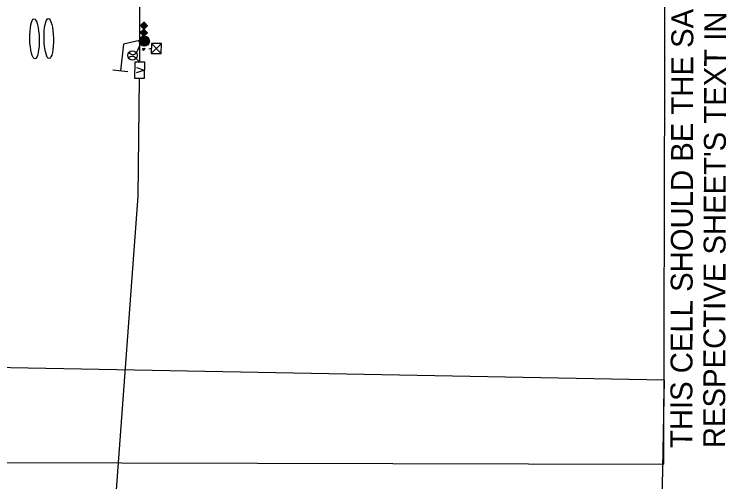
# Model space of a CAD drawing. Extents: x 601462 to 605493, y 331960 to 402715.
# Drawn here: x 603234 to 603804, y 371131 to 371504 of the extents above; entities that cross this region are included whole.
import ezdxf

# ---------------------------------------------------------------- set-up
doc = ezdxf.new("R2010")
doc.units = 0
for name, color, linetype in [('Default', 7, 'Continuous'), ('P_FTMS', 7, 'Continuous'), ('P_FTMSConduit', 7, 'Continuous'), ('P_MISC_TXT_1A (Construction)', 7, 'Continuous'), ('P_MISC_TXT_1B (Construction)', 7, 'Continuous')]:
    doc.layers.add(name, color=color, linetype=linetype)

# ---------------------------------------------------------------- blocks, each defined once
blk = doc.blocks.new('FTMS_FCV')
at = {"layer": 'P_FTMS'}
blk.add_line((12.7, 16.3), (0.6, -21.9), dxfattribs=at)
blk.add_lwpolyline([(39.1, 24.4), (-39.1, 24.4), (-39.1, -24.4), (39.1, -24.4)], close=True, dxfattribs=at)
blk.add_lwpolyline([(-12.1, 16.2), (0.6, -21.9)], dxfattribs=at)
blk = doc.blocks.new('FMB')
at = {"layer": 'P_FTMS'}
for p, q in [((24.4, -24.4), (-24.4, 24.4)), ((-24.4, -24.4), (24.4, 24.4))]:
    blk.add_line(p, q, dxfattribs=at)
blk.add_lwpolyline([(24.4, -24.4), (24.4, 24.4), (-24.4, 24.4), (-24.4, -24.4)], close=True, dxfattribs=at)
blk = doc.blocks.new('POINT_DISPLAY')
at = {"layer": 'Default'}
blk.add_line((0, 0), (0, 0), dxfattribs=at)
blk = doc.blocks.new('_U229')
at = {"layer": 'P_FTMS'}
for p, q in [((-4.5, 3.2), (1.5, -0.2)), ((-4.4, 2.8), (1.3, -0.4)), ((-4.3, 3.5), (1.8, 0)), ((-3.9, 3.4), (-4.3, 2.6)), ((-4.3, 2.4), (1, -0.6)), ((-3.5, 3.4), (-4.2, 2.2)), ((-4.2, 2), (0.7, -0.8)), ((-3.2, 3.3), (-4.1, 1.7)), ((-4.1, 1.6), (0.5, -1)), ((-2.9, 3.3), (-4, 1.3)), ((-4, 1.2), (0.2, -1.2)), ((-2.6, 3.2), (-3.9, 0.9)), ((-2.2, 3.2), (-3.8, 0.5)), ((-3.8, 0.7), (0, -1.4)), ((-1.9, 3.2), (-3.7, 0.1)), ((-3.7, 0.3), (-0.3, -1.6)), ((-3.5, 3.4), (2, 0.2)), ((-1.6, 3.1), (-3.5, -0.3)), ((-1.3, 3.1), (-3.4, -0.7)), ((-0.9, 3), (-3.3, -1.2)), ((-0.6, 3), (-3.2, -1.6)), ((-0.3, 2.9), (-3.1, -2)), ((0, 2.9), (-3, -2.4)), ((0.4, 2.8), (-2.9, -2.8)), ((-2.7, 3.3), (2.3, 0.4)), ((0.7, 2.8), (-2.7, -3.2)), ((1, 2.8), (-2.5, -3.4)), ((-1.9, 3.2), (2.5, 0.6)), ((1.3, 2.7), (-1.8, -2.9)), ((1.7, 2.7), (-1.2, -2.3)), ((-1.1, 3), (2.8, 0.8)), ((2, 2.6), (-0.5, -1.8)), ((-0.3, 2.9), (3.1, 1)), ((2.3, 2.6), (0.1, -1.3)), ((0.5, 2.8), (3.3, 1.2)), ((2.6, 2.5), (0.7, -0.8)), ((1.3, 2.7), (3.6, 1.4)), ((3, 2.5), (1.4, -0.3)), ((3.3, 2.4), (2, 0.2)), ((2.2, 2.6), (3.8, 1.6)), ((3.6, 2.4), (2.7, 0.7)), ((3, 2.5), (4.1, 1.8)), ((3.9, 2.3), (3.3, 1.2)), ((3.8, 2.4), (4.3, 2.1)), ((4.3, 2.3), (4, 1.7)), ((-3.6, -0.1), (-0.5, -1.8)), ((-3.5, -0.5), (-0.8, -2)), ((-3.4, -0.9), (-1.1, -2.2)), ((-3.3, -1.3), (-1.3, -2.4)), ((-3.2, -1.7), (-1.6, -2.7)), ((-3, -2.2), (-1.8, -2.9)), ((-2.9, -2.6), (-2.1, -3.1)), ((-2.8, -3), (-2.3, -3.3)), ((-2.7, -3.4), (-2.6, -3.5))]:
    blk.add_line(p, q, dxfattribs=at)
blk.add_lwpolyline([(-4.6, 3.5), (4.6, 2.3), (-2.7, -3.5)], close=True, dxfattribs=at)
blk.add_blockref('POINT_DISPLAY', (4.6, 2.3), dxfattribs=at)
blk = doc.blocks.new('_U231')
at = {"layer": 'P_FTMS'}
for p, q in [((12.1, 1.6), (-12.2, -0.1)), ((11.8, 3), (-12.1, 1.4)), ((11.9, 2.3), (-12.1, 0.6)), ((12.1, 0.8), (-12.1, -0.8)), ((12.1, 0.1), (-12.1, -1.6)), ((11.6, 3.7), (-12, 2.1)), ((-11.9, 2.5), (-11.4, -4.2)), ((11.3, 4.4), (-11.8, 2.9)), ((11, 5.2), (-11.6, 3.6)), ((10.6, 5.9), (-11.4, 4.4)), ((-11.3, 4.5), (-10.6, -6)), ((10.2, 6.6), (-11, 5.1)), ((9.8, 7.3), (-10.7, 5.9)), ((-10.7, 5.9), (-9.8, -7.2)), ((9.2, 8), (-10.2, 6.6)), ((-10, 6.9), (-9, -8.2)), ((8.6, 8.6), (-9.7, 7.4)), ((-9.3, 7.8), (-8.2, -9)), ((7.8, 9.3), (-9, 8.2)), ((-8.6, 8.5), (-7.4, -9.6)), ((6.9, 10), (-8.2, 9)), ((-8, 9.2), (-6.6, -10.2)), ((-7.3, 9.7), (-5.9, -10.6)), ((5.8, 10.7), (-7.2, 9.8)), ((-6.6, 10.3), (-5.1, -11)), ((4.5, 11.3), (-6, 10.6)), ((-5.9, 10.7), (-4.4, -11.4)), ((-5.1, 11), (-3.6, -11.6)), ((-4.4, 11.3), (-2.9, -11.8)), ((2.5, 11.9), (-4.1, 11.5)), ((-3.7, 11.6), (-2.1, -12)), ((-3, 11.8), (-1.4, -12.1)), ((-2.3, 12), (-0.6, -12.2)), ((-1.6, 12.1), (0.1, -12.2)), ((-0.8, 12.1), (0.8, -12.1)), ((-0.1, 12.2), (1.6, -12.1)), ((0.6, 12.1), (2.3, -11.9)), ((1.4, 12.1), (3, -11.8)), ((2.1, 12), (3.7, -11.6)), ((2.9, 11.8), (4.4, -11.3)), ((3.6, 11.6), (5.1, -11)), ((4.4, 11.3), (5.9, -10.7)), ((5.1, 11), (6.6, -10.2)), ((5.9, 10.6), (7.3, -9.8)), ((6.6, 10.2), (8, -9.2)), ((7.4, 9.7), (8.6, -8.6)), ((8.2, 9), (9.3, -7.8)), ((9, 8.2), (10, -6.9)), ((9.8, 7.2), (10.7, -5.8)), ((10.6, 5.9), (11.3, -4.5)), ((11.5, 4), (11.9, -2.5)), ((12.1, -0.6), (-12, -2.3)), ((12.1, -1.4), (-11.8, -3)), ((12, -2.1), (-11.6, -3.7)), ((11.8, -2.9), (-11.3, -4.4)), ((11.6, -3.6), (-11, -5.1)), ((11.3, -4.4), (-10.7, -5.9)), ((11.1, -5.1), (-10.2, -6.6)), ((10.6, -5.9), (-9.8, -7.3)), ((10.2, -6.6), (-9.2, -8)), ((9.6, -7.4), (-8.5, -8.6)), ((9, -8.2), (-7.8, -9.3)), ((8.2, -9), (-6.9, -10)), ((7.3, -9.8), (-5.8, -10.7)), ((6, -10.6), (-4.5, -11.3)), ((4.1, -11.5), (-2.6, -11.9))]:
    blk.add_line(p, q, dxfattribs=at)
blk.add_circle((0, 0), 12.2, dxfattribs=at)
blk = doc.blocks.new('FMD')
at = {"layer": 'P_FTMS'}
for p, q in [((16.9, 17.6), (-16.9, 17.6)), ((-16.1, 16.1), (-16.1, 18.4)), ((16.1, 16.1), (-16.1, 16.1)), ((15.5, 19), (-15.5, 19)), ((-14.6, 14.6), (-14.6, 19.9)), ((14.6, 14.6), (-14.6, 14.6)), ((14, 20.5), (-14, 20.5)), ((-13.2, 13.2), (-13.2, 21.3)), ((13.2, 13.2), (-13.2, 13.2)), ((12.5, 21.9), (-12.5, 21.9)), ((-11.7, 11.7), (-11.7, 22.8)), ((11.7, 11.7), (-11.7, 11.7)), ((11.1, 23.4), (-11.1, 23.4)), ((-10.2, 10.2), (-10.2, 24.2)), ((10.2, 10.2), (-10.2, 10.2)), ((9.6, 24.9), (-9.6, 24.9)), ((-8.8, 8.8), (-8.8, 25.7)), ((8.8, 8.8), (-8.8, 8.8)), ((8.2, 26.3), (-8.2, 26.3)), ((-7.3, 7.3), (-7.3, 27.2)), ((7.3, 7.3), (-7.3, 7.3)), ((6.7, 27.8), (-6.7, 27.8)), ((-5.9, 5.9), (-5.9, 28.6)), ((5.9, 5.9), (-5.9, 5.9)), ((5.2, 29.3), (-5.2, 29.3)), ((-4.4, 4.4), (-4.4, 30.1)), ((4.4, 4.4), (-4.4, 4.4)), ((3.8, 30.7), (-3.8, 30.7)), ((-2.9, 2.9), (-2.9, 31.6)), ((2.9, 2.9), (-2.9, 2.9)), ((2.3, 32.2), (-2.3, 32.2)), ((-1.5, 1.5), (-1.5, 33)), ((1.5, 1.5), (-1.5, 1.5)), ((0.8, 33.6), (-0.8, 33.6)), ((0, 0), (0, 34.5)), ((1.5, 1.5), (1.5, 33)), ((2.9, 2.9), (2.9, 31.6)), ((4.4, 4.4), (4.4, 30.1)), ((5.9, 5.9), (5.9, 28.6)), ((7.3, 7.3), (7.3, 27.2)), ((8.8, 8.8), (8.8, 25.7)), ((10.2, 10.2), (10.2, 24.2)), ((11.7, 11.7), (11.7, 22.8)), ((13.2, 13.2), (13.2, 21.3)), ((14.6, 14.6), (14.6, 19.9)), ((16.1, 16.1), (16.1, 18.4))]:
    blk.add_line(p, q, dxfattribs=at)
blk.add_lwpolyline([(-17.2, 17.2), (0, 34.5), (17.2, 17.2), (0, 0)], close=True, dxfattribs=at)
blk = doc.blocks.new('FTMS_FERA')
at = {"layer": 'P_FTMS'}
for p, q in [((-65.1, 36.6), (-65.1, -36.6)), ((65.1, 0), (-65.1, 0))]:
    blk.add_line(p, q, dxfattribs=at)

msp = doc.modelspace()

# ---------------------------------------------------------------- linework, layer by layer
at = {"layer": 'P_FTMS'}
msp.add_line((603334.18, 371483.32), (603321.58, 371480.41), dxfattribs=at)
msp.add_circle((603328.69, 371471.41), 3.75, dxfattribs=at)
for centre, start, end in [((603328.36, 371466.92), 32.6299, 138.8855), ((603329.02, 371475.9), 212.6299, 318.8855)]:
    msp.add_arc(centre, 3.75, start, end, dxfattribs=at)
for centre in [(603250.36, 371484.62), (603261.71, 371484.87)]:
    msp.add_ellipse(centre, major_axis=(-0.36, 15.98), ratio=0.23471, dxfattribs=at)
at = {"layer": 'P_FTMSConduit'}
for p, q in [((603334.59, 371466.03), (603334.74, 372221.7)), ((603331.85, 371473.43), (603335.05, 371480.28)), ((603343.75, 371477.06), (603341.65, 371476.4)), ((603334.59, 371466.03), (603331.51, 371468.94)), ((603333.26, 371358.87), (603334.32, 371453.2)), ((603284.59, 370696.58), (603333.26, 371358.87))]:
    msp.add_line(p, q, dxfattribs=at)
at = {"layer": 'P_MISC_TXT_1A (Construction)'}
msp.add_lwpolyline([(603724.11, 369637.13), (603753.92, 371211.85), (602779.09, 371230.3), (602749.28, 369655.58)], close=True, dxfattribs=at)
at = {"layer": 'P_MISC_TXT_1B (Construction)'}
msp.add_lwpolyline([(603753.4, 371144.61), (603757.45, 372719.61), (602782.46, 372722.12), (602778.41, 371147.12)], close=True, dxfattribs=at)
msp.add_lwpolyline([(603753.4, 371144.61), (603757.45, 372719.61), (602782.46, 372722.12), (602778.41, 371147.12)], close=True, dxfattribs=at)
msp.add_lwpolyline([(603753.4, 371144.61), (603757.45, 372719.61), (602782.46, 372722.12), (602778.41, 371147.12)], close=True, dxfattribs=at)
msp.add_lwpolyline([(603753.4, 371144.61), (603757.45, 372719.61), (602782.46, 372722.12), (602778.41, 371147.12)], close=True, dxfattribs=at)

# ---------------------------------------------------------------- block references
at = {"layer": 'P_FTMS'}
for name, p, xscale, yscale, rotation in [('FMD', (603335.08, 371495.31), 0.1640416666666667, 0.16404166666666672, -91.54665377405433), ('FMD', (603334.94, 371489.68), 0.1640416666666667, 0.16404166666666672, -91.54665377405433), ('_U231', (603338.14, 371482.8), 0.32808333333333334, 0.32808333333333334, 2.5604819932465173), ('FTMS_FERA', (603320.31, 371469.8), 0.1640416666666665, 0.1640416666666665, 83.1757560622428), ('FMB', (603347.75, 371477.03), 0.1640416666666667, 0.16404166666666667, 89.4786762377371), ('_U229', (603337.87, 371476.4), 0.19685000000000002, 0.19685000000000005, 19.6160567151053), ('FTMS_FCV', (603334.45, 371459.62), 0.16404166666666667, 0.16404166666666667, 88.76248754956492)]:
    msp.add_blockref(name, p, dxfattribs=dict(at, xscale=xscale, yscale=yscale, rotation=rotation))

# ---------------------------------------------------------------- texts
at = {"layer": 'P_MISC_TXT_1B (Construction)'}
for s, p in [('THIS CELL SHOULD BE THE SAME COLOR AS THE', (603776.06, 371157.51)), ('THIS CELL SHOULD BE THE SAME COLOR AS THE', (603776.06, 371157.51)), ('THIS CELL SHOULD BE THE SAME COLOR AS THE', (603776.06, 371157.51)), ('THIS CELL SHOULD BE THE SAME COLOR AS THE', (603776.06, 371157.51)), ("RESPECTIVE SHEET'S TEXT IN THE TEXT FILE", (603802.31, 371157.44)), ("RESPECTIVE SHEET'S TEXT IN THE TEXT FILE", (603802.31, 371157.44)), ("RESPECTIVE SHEET'S TEXT IN THE TEXT FILE", (603802.31, 371157.44)), ("RESPECTIVE SHEET'S TEXT IN THE TEXT FILE", (603802.31, 371157.44))]:
    msp.add_text(s, height=17.5, rotation=89.8526, dxfattribs=at).set_placement(p)

doc.saveas('drawing.dxf')
